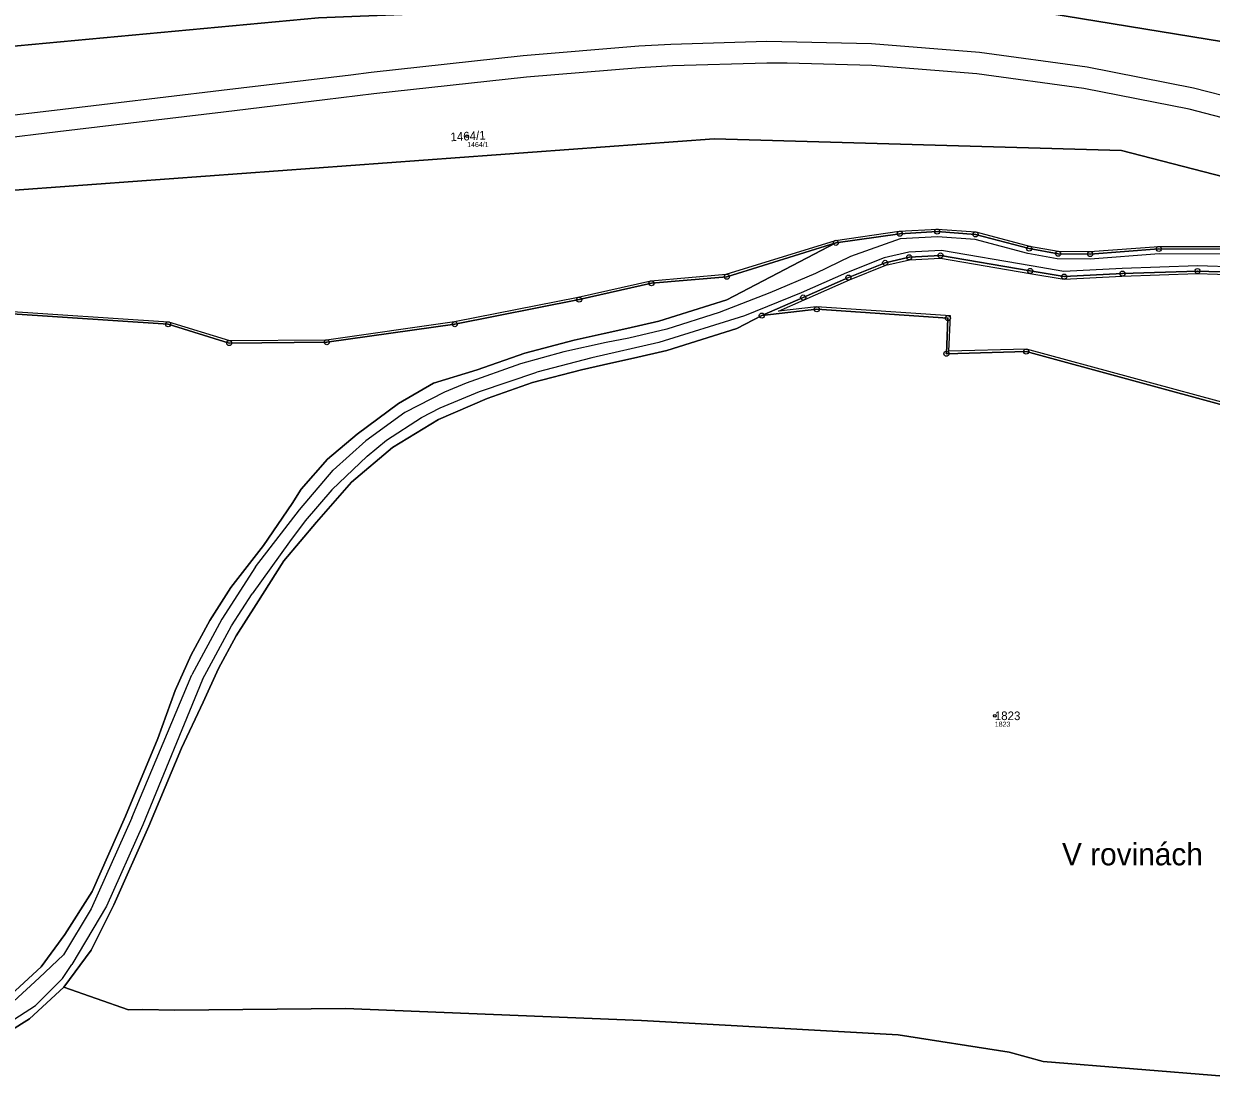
# Model space of a CAD drawing. Extents: x -770088 to -765625, y -1057899 to -1053934.
# Drawn here: x -766720.7 to -766486.3, y -1055135.6 to -1054924.5 of the extents above; entities that cross this region are included whole.
import ezdxf

# ---------------------------------------------------------------- set-up
doc = ezdxf.new("R2010")
doc.units = 0
for name, color, linetype in [('Definiční body', 7, 'Continuous'), ('Hranice parcel', 7, 'Continuous'), ('Parcelní čísla', 7, 'Continuous'), ('Polygon parcely', 7, 'Continuous'), ('Pop  PČ popisy', 7, 'Continuous'), ('Poz předměty', 7, 'Continuous'), ('Vnitřní kresba', 7, 'Continuous'), ('Značky bodu BP', 7, 'Continuous')]:
    doc.layers.add(name, color=color, linetype=linetype)

msp = doc.modelspace()

# ---------------------------------------------------------------- linework, layer by layer
at = {"layer": 'Definiční body'}
for centre in [(-766633.21, -1054946.66), (-766529.07, -1055061.06)]:
    msp.add_circle(centre, 0.25, dxfattribs=at)
at = {"layer": 'Hranice parcel'}
for points in [[(-766564.09, -1054919.66), (-766527.45, -1054920.92), (-766477.88, -1054929.07)], [(-766578.31, -1054919.97), (-766662.58, -1054923.34), (-766747.52, -1054931.18), (-766836.88, -1054944.91), (-766894.23, -1054952.33), (-766977.01, -1054961.27), (-767049.72, -1054964.55)], [(-766412.53, -1054978.92), (-766416.1, -1054974.32), (-766435.23, -1054967.27), (-766504.07, -1054949.49), (-766584.45, -1054947.2), (-766727.95, -1054957.74), (-766783.67, -1054959.65), (-766815.76, -1054965.97), (-766814.82, -1054972.91), (-766820.52, -1054973.73)], [(-766412.53, -1054978.92), (-766420.87, -1054977.67), (-766434.19, -1054973.83), (-766442.78, -1054970.82), (-766451.15, -1054968.8), (-766458.41, -1054968.13), (-766464.66, -1054968.27), (-766471.87, -1054968.95), (-766478.93, -1054969.42), (-766483.8, -1054968.94), (-766496.68, -1054968.92), (-766510.25, -1054969.94), (-766516.56, -1054969.86), (-766522.28, -1054968.85), (-766532.85, -1054966.05), (-766540.42, -1054965.51), (-766547.82, -1054965.93), (-766560.42, -1054967.72)], [(-766560.42, -1054967.72), (-766581.98, -1054974.42), (-766596.86, -1054975.69), (-766611.1, -1054978.92), (-766635.67, -1054983.77), (-766660.92, -1054987.33), (-766680.18, -1054987.49), (-766692.25, -1054983.78), (-766734.01, -1054981.03), (-766754.08, -1054989.45), (-766770.43, -1054996.73), (-766801.51, -1055003.69), (-766834.6, -1055009.98), (-766865.19, -1055012.57), (-766915.53, -1055015.48), (-766958.5, -1055017.22), (-766984.24, -1055012.04), (-767001.88, -1055010.1), (-767012.88, -1055009.13)], [(-766723.23, -1055116.08), (-766717.3, -1055110.6), (-766712.6, -1055104.22), (-766707.25, -1055095.76), (-766700.64, -1055080.9), (-766694.24, -1055065.51), (-766690.87, -1055056.09), (-766687.67, -1055049.06), (-766683.98, -1055042.26), (-766679.84, -1055035.74), (-766673.38, -1055027.47), (-766667.74, -1055019.19), (-766665.96, -1055016.32), (-766660.78, -1055010.42), (-766654.9, -1055005.5), (-766646.78, -1054999.4), (-766639.84, -1054995.42), (-766631.23, -1054992.76), (-766621.82, -1054989.52), (-766612.08, -1054986.93), (-766606.14, -1054985.6), (-766601.7, -1054984.65), (-766595.38, -1054983.18), (-766581.98, -1054978.99), (-766560.42, -1054967.72)], [(-766410.78, -1054983.45), (-766418.92, -1054983.22), (-766427.1, -1054981.34), (-766434.56, -1054978.71), (-766445, -1054975.14), (-766451.05, -1054973.84), (-766459.26, -1054973.01), (-766475.67, -1054973.7), (-766489.06, -1054973.29), (-766503.88, -1054973.8), (-766515.37, -1054974.38), (-766522.09, -1054973.26), (-766539.77, -1054970.22), (-766545.96, -1054970.57), (-766550.71, -1054971.66), (-766557.97, -1054974.59), (-766566.89, -1054978.51), (-766575.05, -1054982.07)], [(-766575.05, -1054982.07), (-766564.22, -1054980.83), (-766538.32, -1054982.58), (-766538.63, -1054989.6), (-766522.85, -1054989.19), (-766419.48, -1055017.32), (-766403.91, -1055016.18)], [(-766712.82, -1055114.6), (-766707.45, -1055107.31), (-766702.94, -1055098.37), (-766696.04, -1055082.87), (-766689.63, -1055067.43), (-766685.32, -1055058.39), (-766682.29, -1055051.73), (-766678.8, -1055045.3), (-766674.88, -1055039.12), (-766669.39, -1055030.5), (-766662.97, -1055022.83), (-766656.02, -1055014.97), (-766647.92, -1055008.14), (-766638.89, -1055002.57), (-766629.26, -1054998.43), (-766620.29, -1054995.31), (-766610.66, -1054992.76), (-766604.86, -1054991.46), (-766600.4, -1054990.51), (-766593.8, -1054988.98), (-766579.97, -1054984.65), (-766575.05, -1054982.07)], [(-766818.37, -1055151.68), (-766813.05, -1055151.14), (-766807.8, -1055150.06), (-766802.7, -1055148.46), (-766792.46, -1055144.68), (-766789.5, -1055143.64), (-766786.5, -1055142.7), (-766777.06, -1055139.37), (-766766.15, -1055136.12), (-766755.82, -1055133.6), (-766745.7, -1055131.04), (-766735.92, -1055128.92), (-766727.45, -1055125.71), (-766719.6, -1055120.86), (-766712.82, -1055114.6)], [(-766374.22, -1055155.77), (-766395.04, -1055149.22), (-766425.08, -1055139.27), (-766452.16, -1055132.72), (-766483.88, -1055132.2), (-766519.51, -1055129.3), (-766526.25, -1055127.45), (-766548.12, -1055124.02), (-766598.78, -1055121.17), (-766657.21, -1055118.82), (-766691, -1055119.18), (-766697.24, -1055119.01), (-766700.08, -1055119.06), (-766712.82, -1055114.6)]]:
    msp.add_lwpolyline(points, dxfattribs=at)
at = {"layer": 'Polygon parcely'}
for points in [[(-766747.52, -1054931.18), (-766662.58, -1054923.34), (-766578.31, -1054919.97), (-766572.57, -1054913.29), (-766528.3, -1054905.75), (-766481.86, -1054903.61), (-766415.58, -1054908.13), (-766383.33, -1054917.15), (-766364.36, -1054926.23), (-766352.54, -1054934.08), (-766343.3, -1054902.14), (-766367, -1054883.93), (-766390.58, -1054867.14), (-766422.64, -1054849.83), (-766469.46, -1054833.29), (-766486.19, -1054829.35), (-766503.44, -1054826.8), (-766521.36, -1054825.96), (-766655.14, -1054838.66), (-766703.76, -1054844.77), (-766744.81, -1054852.9)], [(-766355.68, -1054945.89), (-766357.52, -1054953.03), (-766377.61, -1054951.4), (-766412.09, -1054948.97), (-766441.48, -1054947.01), (-766471.64, -1054932.14), (-766477.88, -1054929.07), (-766527.45, -1054920.92), (-766564.09, -1054919.66), (-766578.31, -1054919.97), (-766662.58, -1054923.34), (-766747.52, -1054931.18), (-766836.88, -1054944.91), (-766894.23, -1054952.33), (-766977.01, -1054961.27), (-767049.72, -1054964.55), (-767052.91, -1054964.69), (-767059.47, -1054964.94), (-767062.46, -1054964.69), (-767119.07, -1054960.05), (-767152.63, -1054963.64), (-767235.16, -1054957.04)], [(-766727.95, -1054957.74), (-766584.45, -1054947.2), (-766504.07, -1054949.49), (-766435.23, -1054967.27), (-766416.1, -1054974.32), (-766412.53, -1054978.92), (-766412.18, -1054979.84), (-766411.17, -1054982.44), (-766410.78, -1054983.45), (-766410.72, -1054984.88), (-766391.17, -1054994.8), (-766374.59, -1055005.6), (-766369.87, -1055008.68), (-766352.44, -1055023.76), (-766340.86, -1055033.78), (-766323.3, -1055048.97), (-766292.55, -1055078.27), (-766282.47, -1055090.68), (-766262.46, -1055116.52), (-766228.83, -1055168.55)], [(-766435.23, -1054967.27), (-766504.07, -1054949.49), (-766584.45, -1054947.2), (-766727.95, -1054957.74)], [(-766734.01, -1054981.03), (-766692.25, -1054983.78), (-766680.18, -1054987.49), (-766660.92, -1054987.33), (-766635.67, -1054983.77), (-766611.1, -1054978.92), (-766596.86, -1054975.69), (-766581.98, -1054974.42), (-766560.42, -1054967.72), (-766547.82, -1054965.93), (-766540.42, -1054965.51), (-766532.85, -1054966.05), (-766522.28, -1054968.85), (-766516.56, -1054969.86), (-766510.25, -1054969.94), (-766496.68, -1054968.92), (-766483.8, -1054968.94)], [(-766483.8, -1054968.94), (-766496.68, -1054968.92), (-766510.25, -1054969.94), (-766516.56, -1054969.86), (-766522.28, -1054968.85), (-766532.85, -1054966.05), (-766540.42, -1054965.51), (-766547.82, -1054965.93), (-766560.42, -1054967.72), (-766581.98, -1054978.99), (-766595.38, -1054983.18), (-766601.7, -1054984.65), (-766606.14, -1054985.6), (-766612.08, -1054986.93), (-766621.82, -1054989.52), (-766631.23, -1054992.76), (-766639.84, -1054995.42), (-766646.78, -1054999.4), (-766654.9, -1055005.5), (-766660.78, -1055010.42), (-766665.96, -1055016.32), (-766667.74, -1055019.19), (-766673.38, -1055027.47), (-766679.84, -1055035.74), (-766683.98, -1055042.26), (-766687.67, -1055049.06), (-766690.87, -1055056.09), (-766694.24, -1055065.51), (-766700.64, -1055080.9), (-766707.25, -1055095.76), (-766712.6, -1055104.22), (-766717.3, -1055110.6), (-766723.23, -1055116.08)], [(-766723.23, -1055116.08), (-766717.3, -1055110.6), (-766712.6, -1055104.22), (-766707.25, -1055095.76), (-766700.64, -1055080.9), (-766694.24, -1055065.51), (-766690.87, -1055056.09), (-766687.67, -1055049.06), (-766683.98, -1055042.26), (-766679.84, -1055035.74), (-766673.38, -1055027.47), (-766667.74, -1055019.19), (-766665.96, -1055016.32), (-766660.78, -1055010.42), (-766654.9, -1055005.5), (-766646.78, -1054999.4), (-766639.84, -1054995.42), (-766631.23, -1054992.76), (-766621.82, -1054989.52), (-766612.08, -1054986.93), (-766606.14, -1054985.6), (-766601.7, -1054984.65), (-766595.38, -1054983.18), (-766581.98, -1054978.99), (-766560.42, -1054967.72), (-766581.98, -1054974.42), (-766596.86, -1054975.69), (-766611.1, -1054978.92), (-766635.67, -1054983.77), (-766660.92, -1054987.33), (-766680.18, -1054987.49), (-766692.25, -1054983.78), (-766734.01, -1054981.03)], [(-766638.89, -1055002.57), (-766629.26, -1054998.43), (-766620.29, -1054995.31), (-766610.66, -1054992.76), (-766604.86, -1054991.46), (-766600.4, -1054990.51), (-766593.8, -1054988.98), (-766579.97, -1054984.65), (-766575.05, -1054982.07), (-766566.89, -1054978.51), (-766557.97, -1054974.59), (-766550.71, -1054971.66), (-766545.96, -1054970.57), (-766539.77, -1054970.22), (-766522.09, -1054973.26), (-766515.37, -1054974.38), (-766503.88, -1054973.8), (-766489.06, -1054973.29), (-766475.67, -1054973.7)], [(-766475.67, -1054973.7), (-766489.06, -1054973.29), (-766503.88, -1054973.8), (-766515.37, -1054974.38), (-766522.09, -1054973.26), (-766539.77, -1054970.22), (-766545.96, -1054970.57), (-766550.71, -1054971.66), (-766557.97, -1054974.59), (-766566.89, -1054978.51), (-766575.05, -1054982.07), (-766564.22, -1054980.83), (-766538.32, -1054982.58), (-766538.63, -1054989.6), (-766522.85, -1054989.19), (-766419.48, -1055017.32)], [(-766419.48, -1055017.32), (-766522.85, -1054989.19), (-766538.63, -1054989.6), (-766538.32, -1054982.58), (-766564.22, -1054980.83), (-766575.05, -1054982.07), (-766579.97, -1054984.65), (-766593.8, -1054988.98), (-766600.4, -1054990.51), (-766604.86, -1054991.46), (-766610.66, -1054992.76), (-766620.29, -1054995.31), (-766629.26, -1054998.43), (-766638.89, -1055002.57), (-766647.92, -1055008.14), (-766656.02, -1055014.97), (-766662.97, -1055022.83), (-766669.39, -1055030.5), (-766674.88, -1055039.12), (-766678.8, -1055045.3), (-766682.29, -1055051.73), (-766685.32, -1055058.39), (-766689.63, -1055067.43), (-766696.04, -1055082.87), (-766702.94, -1055098.37), (-766707.45, -1055107.31), (-766712.82, -1055114.6), (-766700.08, -1055119.06), (-766697.24, -1055119.01), (-766691, -1055119.18), (-766657.21, -1055118.82), (-766598.78, -1055121.17), (-766548.12, -1055124.02), (-766526.25, -1055127.45), (-766519.51, -1055129.3), (-766483.88, -1055132.2)], [(-766727.45, -1055125.71), (-766719.6, -1055120.86), (-766712.82, -1055114.6), (-766707.45, -1055107.31), (-766702.94, -1055098.37), (-766696.04, -1055082.87), (-766689.63, -1055067.43), (-766685.32, -1055058.39), (-766682.29, -1055051.73), (-766678.8, -1055045.3), (-766674.88, -1055039.12), (-766669.39, -1055030.5), (-766662.97, -1055022.83), (-766656.02, -1055014.97), (-766647.92, -1055008.14), (-766638.89, -1055002.57)], [(-766483.88, -1055132.2), (-766519.51, -1055129.3), (-766526.25, -1055127.45), (-766548.12, -1055124.02), (-766598.78, -1055121.17), (-766657.21, -1055118.82), (-766691, -1055119.18), (-766697.24, -1055119.01), (-766700.08, -1055119.06), (-766712.82, -1055114.6), (-766719.6, -1055120.86), (-766727.45, -1055125.71)]]:
    msp.add_lwpolyline(points, dxfattribs=at)
msp.add_lwpolyline([(-766471.64, -1054932.14), (-766432.25, -1054933.77), (-766394.85, -1054938.12), (-766355.68, -1054945.89), (-766354.58, -1054941.6), (-766366.68, -1054930.89), (-766384.49, -1054920.87), (-766417.17, -1054918.39), (-766480.6, -1054909.09), (-766528.93, -1054911.31), (-766564.09, -1054919.66), (-766527.45, -1054920.92), (-766477.88, -1054929.07)], close=True, dxfattribs=at)
at = {"layer": 'Poz předměty'}
for p, q in [((-766622.15, -1054930.72), (-766599.34, -1054928.85)), ((-766599.34, -1054928.85), (-766593.01, -1054928.48)), ((-766593.01, -1054928.48), (-766574.07, -1054927.93)), ((-766574.07, -1054927.93), (-766553.37, -1054928.41)), ((-766553.37, -1054928.41), (-766532.1, -1054930.09)), ((-766652.15, -1054934.06), (-766622.15, -1054930.72)), ((-766532.1, -1054930.09), (-766510.85, -1054933.01)), ((-766599.16, -1054933.18), (-766621.5, -1054935.01)), ((-766592.7, -1054932.81), (-766599.16, -1054933.18)), ((-766574.05, -1054932.27), (-766592.7, -1054932.81)), ((-766570.04, -1054932.28), (-766574.05, -1054932.27)), ((-766553.35, -1054932.73), (-766570.04, -1054932.28)), ((-766532.61, -1054934.37), (-766553.35, -1054932.73)), ((-766510.85, -1054933.01), (-766489.82, -1054937.14)), ((-766681.71, -1054937.6), (-766656.2, -1054934.54)), ((-766656.2, -1054934.54), (-766652.15, -1054934.06)), ((-766621.5, -1054935.01), (-766651.62, -1054938.34)), ((-766511.48, -1054937.26), (-766532.61, -1054934.37)), ((-766714.69, -1054941.52), (-766681.71, -1054937.6)), ((-766651.62, -1054938.34), (-766661.29, -1054939.51)), ((-766490.73, -1054941.36), (-766511.48, -1054937.26)), ((-766489.82, -1054937.14), (-766468.84, -1054942.53)), ((-766661.29, -1054939.51), (-766681.3, -1054941.93)), ((-766746.37, -1054945.31), (-766714.69, -1054941.52)), ((-766681.3, -1054941.93), (-766714.02, -1054945.84)), ((-766470.15, -1054946.64), (-766490.73, -1054941.36)), ((-766714.02, -1054945.84), (-766745.86, -1054949.66))]:
    msp.add_line(p, q, dxfattribs=at)
at = {"layer": 'Vnitřní kresba'}
for p, q in [((-766560.54, -1054967.23), (-766547.92, -1054965.44)), ((-766547.92, -1054965.44), (-766540.39, -1054965.01)), ((-766540.36, -1054966.51), (-766547.76, -1054966.93)), ((-766540.39, -1054965.01), (-766532.78, -1054965.55)), ((-766532.92, -1054967.05), (-766540.36, -1054966.51)), ((-766532.78, -1054965.55), (-766522.22, -1054968.35)), ((-766582.07, -1054973.92), (-766560.54, -1054967.23)), ((-766547.76, -1054966.93), (-766557.57, -1054970.42)), ((-766522.54, -1054969.82), (-766532.92, -1054967.05)), ((-766522.22, -1054968.35), (-766516.53, -1054969.36)), ((-766510.32, -1054969.44), (-766496.71, -1054968.42)), ((-766496.71, -1054968.42), (-766483.76, -1054968.44)), ((-766557.57, -1054970.42), (-766564.43, -1054973.77)), ((-766550.93, -1054970.69), (-766558.34, -1054973.66)), ((-766546.01, -1054969.57), (-766550.93, -1054970.69)), ((-766550.57, -1054972.14), (-766545.89, -1054971.07)), ((-766539.6, -1054969.23), (-766546.01, -1054969.57)), ((-766545.89, -1054971.07), (-766539.8, -1054970.72)), ((-766539.8, -1054970.72), (-766522.17, -1054973.75)), ((-766521.92, -1054972.28), (-766539.6, -1054969.23)), ((-766516.73, -1054970.85), (-766522.54, -1054969.82)), ((-766510.26, -1054970.94), (-766516.73, -1054970.85)), ((-766516.53, -1054969.36), (-766510.32, -1054969.44)), ((-766496.61, -1054969.92), (-766510.26, -1054970.94)), ((-766483.9, -1054969.94), (-766496.61, -1054969.92)), ((-766564.43, -1054973.77), (-766573.47, -1054977.61)), ((-766558.34, -1054973.66), (-766567.29, -1054977.59)), ((-766557.72, -1054975.03), (-766550.57, -1054972.14)), ((-766522.17, -1054973.75), (-766515.4, -1054974.88)), ((-766515.42, -1054973.38), (-766521.92, -1054972.28)), ((-766503.91, -1054972.8), (-766515.42, -1054973.38)), ((-766503.97, -1054974.3), (-766489.11, -1054973.79)), ((-766489.03, -1054972.29), (-766503.91, -1054972.8)), ((-766489.11, -1054973.79), (-766475.65, -1054974.2)), ((-766475.71, -1054972.7), (-766489.03, -1054972.29)), ((-766611.31, -1054978.45), (-766596.93, -1054975.19)), ((-766596.93, -1054975.19), (-766582.07, -1054973.92)), ((-766566.69, -1054978.97), (-766557.72, -1054975.03)), ((-766515.4, -1054974.88), (-766503.97, -1054974.3)), ((-766635.68, -1054983.26), (-766611.31, -1054978.45)), ((-766573.47, -1054977.61), (-766583.5, -1054981.49)), ((-766567.29, -1054977.59), (-766578.45, -1054982.15)), ((-766734.09, -1054980.52), (-766692.15, -1054983.28)), ((-766571.79, -1054981.19), (-766566.69, -1054978.97)), ((-766564.23, -1054980.33), (-766571.79, -1054981.19)), ((-766537.8, -1054982.11), (-766564.23, -1054980.33)), ((-766578.45, -1054982.15), (-766595.39, -1054987.41)), ((-766583.5, -1054981.49), (-766593.79, -1054984.75)), ((-766538.11, -1054989.09), (-766537.8, -1054982.11)), ((-766692.15, -1054983.28), (-766680.1, -1054986.99)), ((-766660.96, -1054986.83), (-766635.68, -1054983.26)), ((-766593.79, -1054984.75), (-766601.29, -1054986.52)), ((-766680.1, -1054986.99), (-766660.96, -1054986.83)), ((-766605.76, -1054987.4), (-766614.11, -1054989.26)), ((-766595.39, -1054987.41), (-766608.63, -1054990.43)), ((-766601.29, -1054986.52), (-766605.76, -1054987.4)), ((-766614.11, -1054989.26), (-766622.66, -1054991.6)), ((-766522.79, -1054988.69), (-766538.11, -1054989.09)), ((-766419.44, -1055016.82), (-766522.79, -1054988.69)), ((-766622.66, -1054991.6), (-766633.38, -1054995.4)), ((-766608.63, -1054990.43), (-766619.45, -1054993.23)), ((-766630.77, -1054997.06), (-766619.45, -1054993.23)), ((-766637.71, -1054997.21), (-766645.49, -1055001.21)), ((-766638.55, -1055000.31), (-766630.77, -1054997.06)), ((-766633.38, -1054995.4), (-766637.71, -1054997.21)), ((-766645.49, -1055001.21), (-766653.23, -1055006.78)), ((-766642.22, -1055002.16), (-766638.55, -1055000.31)), ((-766649.12, -1055006.69), (-766642.22, -1055002.16)), ((-766653.23, -1055006.78), (-766659.69, -1055012.58)), ((-766652.94, -1055009.85), (-766649.12, -1055006.69)), ((-766659.93, -1055016.48), (-766652.94, -1055009.85)), ((-766666.32, -1055020.43), (-766659.69, -1055012.58)), ((-766659.93, -1055016.48), (-766665.17, -1055022.6)), ((-766674.96, -1055031.68), (-766666.32, -1055020.43)), ((-766665.17, -1055022.6), (-766668.28, -1055026.72)), ((-766668.28, -1055026.72), (-766675.66, -1055036.97)), ((-766674.96, -1055031.68), (-766681.63, -1055041.97)), ((-766679.7, -1055043.31), (-766675.66, -1055036.97)), ((-766681.63, -1055041.97), (-766687.55, -1055052.98)), ((-766685.48, -1055053.89), (-766679.7, -1055043.31)), ((-766699.42, -1055081.19), (-766687.55, -1055052.98)), ((-766685.48, -1055053.89), (-766697.26, -1055082.58)), ((-766699.42, -1055081.19), (-766707.42, -1055099.17)), ((-766697.26, -1055082.58), (-766704.39, -1055098.61)), ((-766707.42, -1055099.17), (-766712.9, -1055108.23)), ((-766704.39, -1055098.61), (-766711.26, -1055110.15)), ((-766712.9, -1055108.23), (-766717.66, -1055112.79)), ((-766713.1, -1055112.91), (-766711.26, -1055110.15)), ((-766717.66, -1055112.79), (-766725.2, -1055119.68)), ((-766718.43, -1055118.24), (-766713.1, -1055112.91)), ((-766725.69, -1055122.93), (-766718.43, -1055118.24))]:
    msp.add_line(p, q, dxfattribs=at)
at = {"layer": 'Značky bodu BP'}
for centre, radius in [((-766547.82, -1054965.93), 0.5), ((-766547.82, -1054965.93), 0.0303), ((-766540.42, -1054965.51), 0.5), ((-766540.42, -1054965.51), 0.0303), ((-766532.85, -1054966.05), 0.5), ((-766532.85, -1054966.05), 0.0303), ((-766560.42, -1054967.72), 0.5), ((-766560.42, -1054967.72), 0.0303), ((-766522.28, -1054968.85), 0.5), ((-766522.28, -1054968.85), 0.0303), ((-766496.68, -1054968.92), 0.5), ((-766496.68, -1054968.92), 0.0303), ((-766550.71, -1054971.66), 0.5), ((-766545.96, -1054970.57), 0.5), ((-766545.96, -1054970.57), 0.0303), ((-766539.77, -1054970.22), 0.5), ((-766539.77, -1054970.22), 0.0303), ((-766516.56, -1054969.86), 0.5), ((-766516.56, -1054969.86), 0.0303), ((-766510.25, -1054969.94), 0.5), ((-766510.25, -1054969.94), 0.0303), ((-766550.71, -1054971.66), 0.0303), ((-766522.09, -1054973.26), 0.5), ((-766522.09, -1054973.26), 0.0303), ((-766503.88, -1054973.8), 0.5), ((-766503.88, -1054973.8), 0.0303), ((-766489.06, -1054973.29), 0.5), ((-766489.06, -1054973.29), 0.0303), ((-766596.86, -1054975.69), 0.5), ((-766596.86, -1054975.69), 0.0303), ((-766581.98, -1054974.42), 0.5), ((-766581.98, -1054974.42), 0.0303), ((-766557.97, -1054974.59), 0.5), ((-766557.97, -1054974.59), 0.0303), ((-766515.37, -1054974.38), 0.5), ((-766515.37, -1054974.38), 0.0303), ((-766611.1, -1054978.92), 0.5), ((-766566.89, -1054978.51), 0.5), ((-766566.89, -1054978.51), 0.0303), ((-766611.1, -1054978.92), 0.0303), ((-766564.22, -1054980.83), 0.5), ((-766564.22, -1054980.83), 0.0303), ((-766575.05, -1054982.07), 0.5), ((-766575.05, -1054982.07), 0.0303), ((-766538.32, -1054982.58), 0.5), ((-766538.32, -1054982.58), 0.0303), ((-766692.25, -1054983.78), 0.5), ((-766692.25, -1054983.78), 0.0303), ((-766635.67, -1054983.77), 0.5), ((-766635.67, -1054983.77), 0.0303), ((-766680.18, -1054987.49), 0.5), ((-766680.18, -1054987.49), 0.0303), ((-766660.92, -1054987.33), 0.5), ((-766660.92, -1054987.33), 0.0303), ((-766538.63, -1054989.6), 0.5), ((-766538.63, -1054989.6), 0.0303), ((-766522.85, -1054989.19), 0.5), ((-766522.85, -1054989.19), 0.0303)]:
    msp.add_circle(centre, radius, dxfattribs=at)

# ---------------------------------------------------------------- texts
at = {"layer": 'Definiční body'}
for s, p in [('1464/1', (-766633.21, -1054948.82)), ('1823', (-766529.07, -1055063.22))]:
    msp.add_text(s, height=1, dxfattribs=at).set_placement(p)
at = {"layer": 'Parcelní čísla'}
msp.add_text('1464/1', height=1.7, rotation=3, dxfattribs=at).set_placement((-766636.47, -1054947.68))
msp.add_text('1823', height=1.7, dxfattribs=at).set_placement((-766529.07, -1055061.91))
at = {"layer": 'Pop  PČ popisy'}
msp.add_text('V rovinách', height=4.4, dxfattribs=at).set_placement((-766515.8, -1055090.57))

doc.saveas('drawing.dxf')
